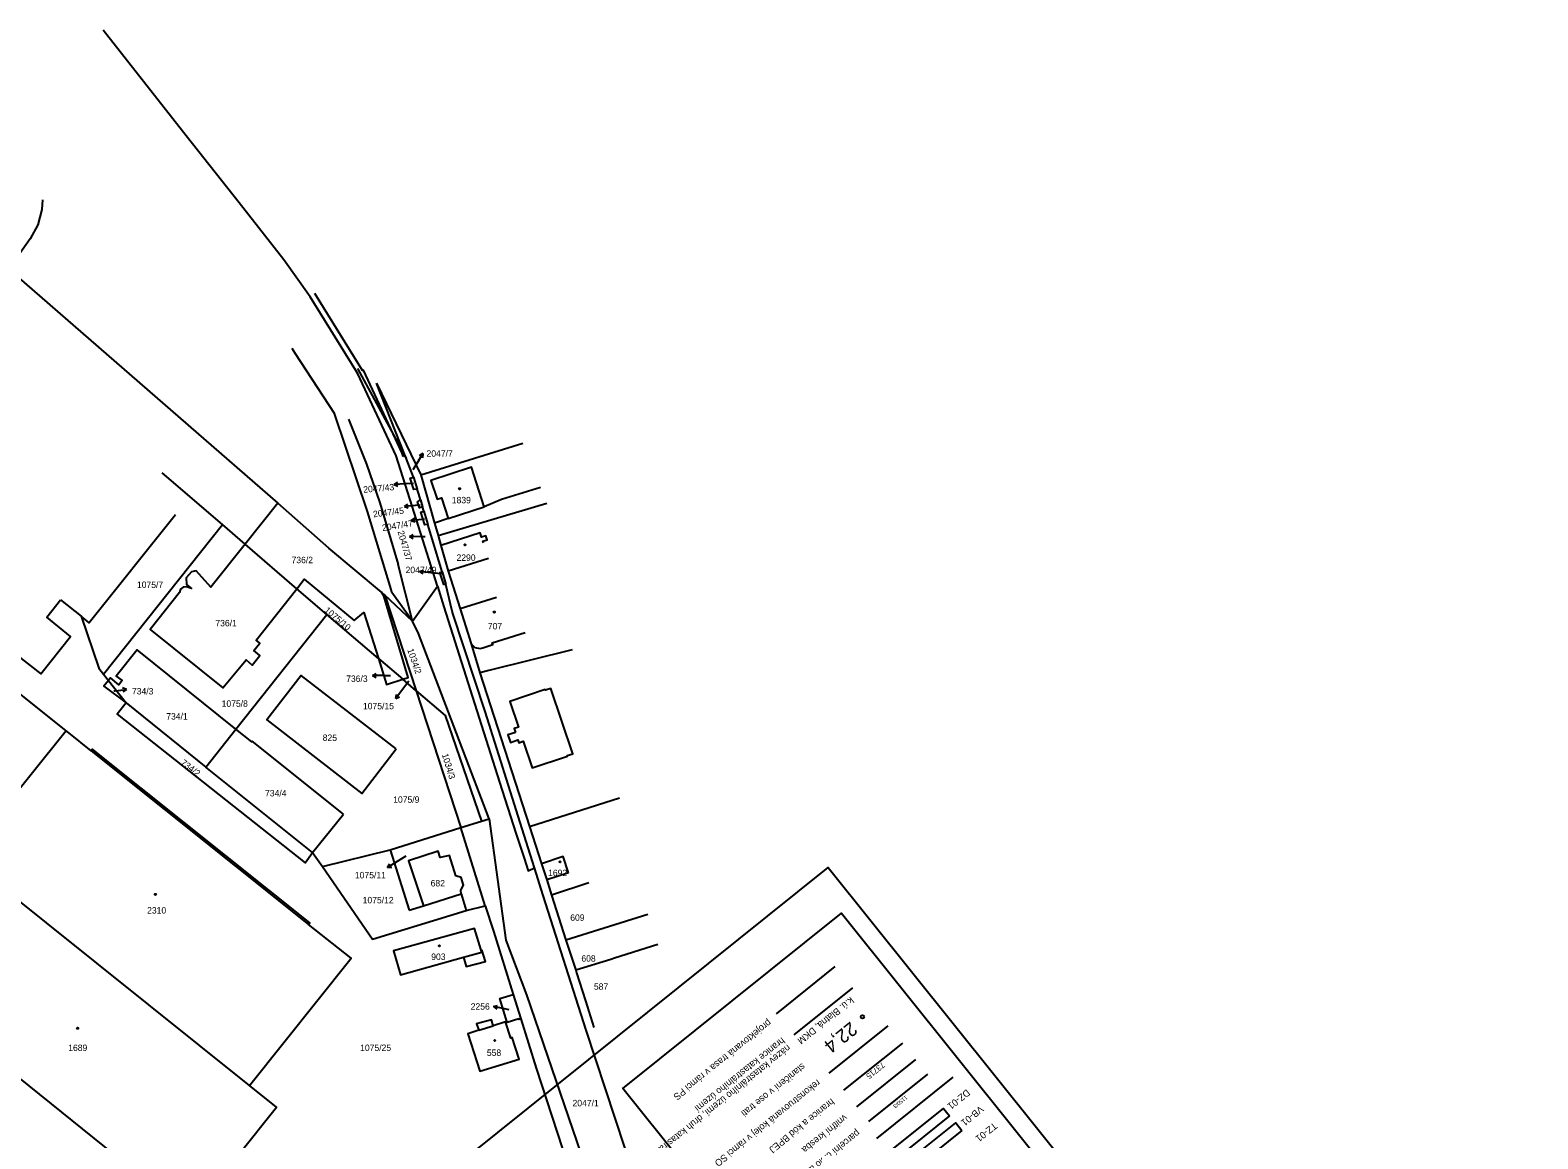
# Model space of a CAD drawing. Extents: x -794765 to -785424, y -1118958 to -1108731.
# Drawn here: x -792337.7 to -791938.1, y -1109579.6 to -1109285.8 of the extents above; entities that cross this region are included whole.
import ezdxf

# ---------------------------------------------------------------- set-up
doc = ezdxf.new("R2010")
doc.units = 0
for name, color, linetype in [('Level 71', 7, 'Continuous'), ('Level 73', 7, 'Continuous'), ('Level 75', 7, 'Continuous'), ('Level 76', 7, 'Continuous'), ('Level 77', 7, 'Continuous'), ('Level 78', 7, 'Continuous'), ('Level 79', 7, 'Continuous'), ('Level 80', 7, 'Continuous'), ('Level 81', 7, 'Continuous'), ('Vrstva 1', 7, 'Continuous'), ('Vrstva 53', 7, 'Continuous')]:
    doc.layers.add(name, color=color, linetype=linetype)

msp = doc.modelspace()

# ---------------------------------------------------------------- linework, layer by layer
at = {"layer": 'Level 71'}
msp.add_lwpolyline([(-791938.08, -1109742.36), (-792598.01, -1110271.46), (-792786.15, -1110036.8), (-792126.22, -1109507.7)], close=True, dxfattribs=at)
at = {"layer": 'Level 73'}
msp.add_circle((-792117.13, -1109547.23), 0.454, dxfattribs=at)
at = {"layer": 'Level 75'}
for p, q in [((-792245.94, -1109379.28), (-792234.17, -1109403.61)), ((-792238.3, -1109398.59), (-792245.94, -1109379.28)), ((-792234.17, -1109403.61), (-792207.13, -1109395.21)), ((-792238.3, -1109398.59), (-792238.83, -1109398.75)), ((-792286.75, -1109416.81), (-792302.73, -1109403.04)), ((-792236.08, -1109404.2), (-792235.11, -1109407.43)), ((-792234.17, -1109403.61), (-792230.53, -1109416.4)), ((-792272.12, -1109411.1), (-792280.76, -1109421.97)), ((-792229.77, -1109433.14), (-792236.48, -1109411.88)), ((-792234.26, -1109410.22), (-792233.7, -1109412.08)), ((-792233.35, -1109413.27), (-792233.7, -1109412.08)), ((-792233.35, -1109413.27), (-792232.3, -1109416.75)), ((-792229.6, -1109419.67), (-792200.76, -1109411.14)), ((-792318.27, -1109456.46), (-792286.75, -1109416.81)), ((-792280.76, -1109421.97), (-792286.75, -1109416.81)), ((-792228.52, -1109429.29), (-792232.3, -1109416.75)), ((-792230.53, -1109416.4), (-792229.6, -1109419.67)), ((-792229.6, -1109419.67), (-792228.84, -1109422.34)), ((-792267.06, -1109433.78), (-792280.76, -1109421.97)), ((-792228.84, -1109422.34), (-792226.9, -1109429.15)), ((-792216.24, -1109425.74), (-792226.9, -1109429.15)), ((-792236.38, -1109442.35), (-792229.77, -1109433.14)), ((-792229.77, -1109433.14), (-792228.05, -1109438.6)), ((-792329.67, -1109436.74), (-792324.22, -1109441.09)), ((-792259.07, -1109440.66), (-792267.06, -1109433.78)), ((-792244.63, -1109434.67), (-792243.68, -1109435.47)), ((-792236.38, -1109442.35), (-792243.68, -1109435.47)), ((-792243.68, -1109435.47), (-792235.42, -1109460.82)), ((-792283.18, -1109471), (-792259.07, -1109440.66)), ((-792245.44, -1109452.28), (-792259.07, -1109440.66)), ((-792220.81, -1109448.38), (-792218.56, -1109456.03)), ((-792245.44, -1109452.28), (-792238.98, -1109457.78)), ((-792194.09, -1109449.98), (-792216.18, -1109455.44)), ((-792328.15, -1109471.45), (-792346.01, -1109457.18)), ((-792318.27, -1109456.46), (-792316.97, -1109458.11)), ((-792216.18, -1109455.44), (-792218.56, -1109456.03)), ((-792218.56, -1109456.03), (-792205.34, -1109496.82)), ((-792316.97, -1109458.11), (-792312.32, -1109464.02)), ((-792235.42, -1109460.82), (-792238.98, -1109457.78)), ((-792235.42, -1109460.82), (-792223.61, -1109497.07)), ((-792312.32, -1109464.02), (-792291.18, -1109481.07)), ((-792328.15, -1109471.45), (-792350.22, -1109498.79)), ((-792291.18, -1109481.07), (-792283.18, -1109471)), ((-792262.87, -1109503.68), (-792291.18, -1109481.07)), ((-792205.34, -1109496.82), (-792181.48, -1109489.21)), ((-792262.87, -1109503.68), (-792254.68, -1109493.51)), ((-792242.33, -1109502.95), (-792223.61, -1109497.07)), ((-792223.61, -1109497.07), (-792218.11, -1109495.38)), ((-792217.14, -1109517.79), (-792223.61, -1109497.07)), ((-792218.11, -1109495.38), (-792216.04, -1109494.77)), ((-792205.34, -1109496.82), (-792202.22, -1109506.7)), ((-792279.6, -1109565.4), (-792355.19, -1109504.95)), ((-792262.87, -1109503.68), (-792260.21, -1109507.41)), ((-792260.21, -1109507.41), (-792242.33, -1109502.95)), ((-792242.33, -1109502.95), (-792237.24, -1109519)), ((-792202.22, -1109506.7), (-792200.82, -1109510.9)), ((-792195, -1109509.05), (-792200.82, -1109510.9)), ((-792233.43, -1109517.79), (-792223.5, -1109514.64)), ((-792223.5, -1109514.64), (-792222.14, -1109519.07)), ((-792237.24, -1109519), (-792233.43, -1109517.79)), ((-792222.14, -1109519.07), (-792217.14, -1109517.79)), ((-792195.72, -1109526.9), (-792193.09, -1109534.9)), ((-792378.05, -1109533.41), (-792295.37, -1109599.83)), ((-792209.71, -1109541.3), (-792207.68, -1109547.79)), ((-792190.54, -1109542.98), (-792188.3, -1109550.06)), ((-792115.42, -1109574.95), (-792099.8, -1109562.43))]:
    msp.add_line(p, q, dxfattribs=at)
for points in [[(-792236.48, -1109411.88), (-792240.72, -1109398.53), (-792250.86, -1109376.87), (-792251.39, -1109375.97), (-792263.5, -1109356.41), (-792270.47, -1109346.66), (-792282.33, -1109331.55), (-792296.35, -1109313.75), (-792318.37, -1109285.78)], [(-792334.51, -1109330.77), (-792334.62, -1109333.3), (-792335.73, -1109337.38), (-792337.75, -1109341.11), (-792341.55, -1109346.47), (-792343.43, -1109349.12), (-792272.12, -1109411.1)], [(-792238.83, -1109398.75), (-792239.12, -1109397.86), (-792249.38, -1109375.9), (-792249.66, -1109375.96), (-792262.25, -1109355.54)], [(-792236.38, -1109442.35), (-792241.83, -1109434.76), (-792242.07, -1109433.96), (-792248.3, -1109413.31), (-792257.02, -1109387.35), (-792267.42, -1109371.57), (-792268.26, -1109370.15)], [(-792236.08, -1109404.2), (-792238.06, -1109399.2), (-792238.3, -1109398.59)], [(-792202.43, -1109406.96), (-792212.83, -1109410.13), (-792217.36, -1109412.06), (-792220.79, -1109401.54), (-792231.5, -1109405.07), (-792229.86, -1109410.05), (-792228.71, -1109409.7), (-792226.91, -1109415.21), (-792230.53, -1109416.4)], [(-792235.11, -1109407.43), (-792236.03, -1109407.52), (-792236.97, -1109404.53), (-792236.08, -1109404.2)], [(-792234.26, -1109410.22), (-792234.71, -1109408.75), (-792235.11, -1109407.43)], [(-792244.63, -1109434.67), (-792258.54, -1109423), (-792272.12, -1109411.1)], [(-792233.7, -1109412.08), (-792234.52, -1109412.34), (-792235.03, -1109410.72), (-792234.26, -1109410.22)], [(-792232.3, -1109416.75), (-792233.09, -1109416.85), (-792234.14, -1109413.53), (-792233.35, -1109413.27)], [(-792299.18, -1109414.18), (-792322.06, -1109442.82), (-792324.22, -1109441.09)], [(-792217.55, -1109421.66), (-792217.7, -1109421.2), (-792216.6, -1109420.85), (-792216.96, -1109419.73), (-792218.06, -1109420.09), (-792218.41, -1109419), (-792228.84, -1109422.34)], [(-792280.76, -1109421.97), (-792289.81, -1109433.34), (-792293.7, -1109429.04), (-792295.01, -1109429.27), (-792296.35, -1109430.89), (-792296.29, -1109432.67), (-792294.98, -1109433.75), (-792296.26, -1109433.28), (-792297.14, -1109433.34), (-792297.85, -1109433.91), (-792298.14, -1109434.81), (-792305.89, -1109444.59), (-792286.66, -1109460.05), (-792280.52, -1109452.67), (-792278.92, -1109454), (-792276.86, -1109451.51), (-792278.46, -1109450.19), (-792276.83, -1109448.23), (-792277.84, -1109447.42), (-792267.06, -1109433.78)], [(-792227.59, -1109432.68), (-792228.11, -1109432.7), (-792229.13, -1109429.49), (-792228.52, -1109429.29)], [(-792228.52, -1109429.29), (-792228.07, -1109430.77), (-792227.59, -1109432.68)], [(-792226.9, -1109429.15), (-792223.72, -1109439.13), (-792220.81, -1109448.38)], [(-792267.06, -1109433.78), (-792265.08, -1109431.27), (-792251.85, -1109442.17), (-792249.33, -1109440.1), (-792245.44, -1109452.28)], [(-792204.07, -1109507.78), (-792207.35, -1109497.45), (-792217.13, -1109466.3), (-792225.67, -1109440.37), (-792225.83, -1109439.74), (-792227.59, -1109432.68)], [(-792346.01, -1109457.18), (-792341.33, -1109451.32), (-792334.95, -1109456.33), (-792327.06, -1109446.44), (-792333.34, -1109441.33), (-792329.67, -1109436.74)], [(-792238.98, -1109457.78), (-792237.53, -1109457.31), (-792243.95, -1109435.69), (-792244.63, -1109434.67)], [(-792324.22, -1109441.09), (-792319.52, -1109454.87), (-792318.27, -1109456.46)], [(-792228.05, -1109438.6), (-792221.1, -1109460.59), (-792213.33, -1109485.05), (-792208.98, -1109498.53), (-792206.82, -1109505.15), (-792205.71, -1109508.55), (-792204.07, -1109507.78)], [(-792216.04, -1109494.77), (-792234.81, -1109445.64), (-792236.38, -1109442.35)], [(-792220.81, -1109448.38), (-792219.9, -1109449.36), (-792218.42, -1109449.63), (-792217.76, -1109449.42), (-792215.11, -1109448.58), (-792215.24, -1109448.15), (-792206.5, -1109445.38)], [(-792283.18, -1109471), (-792309.4, -1109449.94), (-792314.92, -1109456.94), (-792313.38, -1109458.14), (-792314.26, -1109459.26), (-792316.4, -1109457.43), (-792316.97, -1109458.11)], [(-792245.44, -1109452.28), (-792243.24, -1109459.17), (-792238.98, -1109457.78)], [(-792240.71, -1109476.24), (-792265.9, -1109456.76), (-792275.02, -1109468.52), (-792249.86, -1109488.05), (-792240.71, -1109476.24)], [(-792316.97, -1109458.11), (-792318.18, -1109459.57), (-792312.32, -1109464.02)], [(-792235.42, -1109460.82), (-792227.73, -1109467.37), (-792218.11, -1109495.38)], [(-792209.1, -1109471.85), (-792211.1, -1109472.52), (-792210.43, -1109474.51), (-792208.44, -1109473.84), (-792208.19, -1109474.6), (-792207.03, -1109474.22), (-792204.68, -1109481.25), (-792195.32, -1109478.16), (-792195.37, -1109478.02), (-792193.91, -1109477.54), (-792199.75, -1109460.2), (-792201.16, -1109460.67), (-792201.21, -1109460.53), (-792210.55, -1109463.67), (-792208.28, -1109470.47), (-792209.44, -1109470.85), (-792209.1, -1109471.85)], [(-792312.32, -1109464.02), (-792314.7, -1109467), (-792264.82, -1109506.43), (-792262.87, -1109503.68)], [(-792279.6, -1109565.4), (-792252.67, -1109531.71), (-792263.92, -1109522.73), (-792263.58, -1109522.3), (-792319.23, -1109477.86), (-792321.23, -1109476.26), (-792321.58, -1109476.7), (-792327.49, -1109471.98), (-792328.15, -1109471.45)], [(-792254.68, -1109493.51), (-792278.86, -1109474.2), (-792278.99, -1109474.36), (-792283.18, -1109471)], [(-792216.04, -1109494.77), (-792211.63, -1109526.92), (-792206.15, -1109541.38), (-792188.4, -1109593.25), (-792177.58, -1109617.9), (-792162.42, -1109637.81), (-792158.94, -1109642.01), (-792160.24, -1109643.3), (-792162, -1109644.38)], [(-792223.5, -1109514.64), (-792223.53, -1109513.66), (-792222.86, -1109512.32), (-792223.5, -1109510.33), (-792224.86, -1109509.85), (-792226.61, -1109504.52), (-792229.04, -1109504.98), (-792229.56, -1109503.37), (-792237.41, -1109505.9), (-792233.43, -1109517.79)], [(-792195, -1109509.05), (-792196.47, -1109504.73), (-792202.22, -1109506.7)], [(-792260.21, -1109507.41), (-792246.98, -1109526.69), (-792222.14, -1109519.07)], [(-792153.37, -1109630.69), (-792168.6, -1109611.32), (-792177.54, -1109589.6), (-792190.39, -1109550.74), (-792201.74, -1109515.1), (-792204.07, -1109507.78)], [(-792200.82, -1109510.9), (-792199.56, -1109514.95), (-792195.72, -1109526.9)], [(-792217.14, -1109517.79), (-792214.92, -1109524.55), (-792209.71, -1109541.3)], [(-792173.97, -1109520.08), (-792185.62, -1109523.73), (-792195.72, -1109526.9)], [(-792218.05, -1109529.51), (-792218.22, -1109529.57), (-792219.94, -1109523.79), (-792241.42, -1109529.73), (-792239.61, -1109536.1), (-792222.84, -1109531.45), (-792222.17, -1109533.89), (-792217.04, -1109532.53), (-792218.05, -1109529.51)], [(-792171.33, -1109528.08), (-792182.81, -1109531.68), (-792183.84, -1109532), (-792193.09, -1109534.9)], [(-792193.09, -1109534.9), (-792192.87, -1109535.59), (-792190.54, -1109542.98)], [(-792207.68, -1109547.79), (-792208.17, -1109547.94), (-792208.22, -1109547.8), (-792211.26, -1109548.75), (-792213.24, -1109542.41), (-792209.71, -1109541.3)], [(-792214.99, -1109549.58), (-792215.48, -1109548.01), (-792219.45, -1109549.11), (-792218.77, -1109550.78), (-792221.75, -1109551.71), (-792218.55, -1109561.63), (-792208.1, -1109558.47), (-792209.93, -1109552.72), (-792210.36, -1109552.86), (-792211.71, -1109548.55), (-792214.99, -1109549.58)], [(-792207.68, -1109547.79), (-792203.58, -1109560.85), (-792192.49, -1109594.88), (-792186.8, -1109608.25)], [(-792292.8, -1109596.62), (-792272.41, -1109571.15), (-792279.6, -1109565.4)]]:
    msp.add_lwpolyline(points, dxfattribs=at)
at = {"layer": 'Level 77'}
for p, q in [((-792250.99, -1109375.41), (-792238.06, -1109399.2)), ((-792253.33, -1109388.9), (-792248.55, -1109400.75)), ((-792248.55, -1109400.75), (-792245.02, -1109411.04)), ((-792245.02, -1109411.04), (-792240.17, -1109427.35)), ((-792226.91, -1109415.21), (-792217.36, -1109412.06)), ((-792236.38, -1109442.35), (-792240.17, -1109427.35)), ((-792214.11, -1109436.11), (-792223.72, -1109439.13)), ((-792321.58, -1109476.7), (-792263.92, -1109522.73)), ((-792189.64, -1109511.71), (-792199.56, -1109514.95)), ((-792222.84, -1109531.45), (-792218.05, -1109530.13)), ((-792218.05, -1109530.13), (-792218.22, -1109529.57)), ((-792218.77, -1109550.78), (-792214.99, -1109549.58)), ((-792118.56, -1109571.04), (-792102.94, -1109558.52))]:
    msp.add_line(p, q, dxfattribs=at)
at = {"layer": 'Level 78'}
msp.add_line((-792135.25, -1109552.04), (-792119.64, -1109539.52), dxfattribs=at)
at = {"layer": 'Level 79'}
for centre in [(-792223.9, -1109407.29), (-792222.49, -1109422.15), (-792214.71, -1109439.98), (-792197.27, -1109506.15), (-792304.53, -1109514.77), (-792229.27, -1109528.41), (-792325.15, -1109550.24), (-792214.56, -1109553.49)]:
    msp.add_circle(centre, 0.175, dxfattribs=at)
at = {"layer": 'Level 80'}
for p, q in [((-792236.19, -1109402.19), (-792235.19, -1109400.52)), ((-792235.19, -1109400.52), (-792233.64, -1109397.95)), ((-792233.64, -1109397.95), (-792234.59, -1109398.55)), ((-792233.64, -1109397.95), (-792233.73, -1109399.06)), ((-792241.28, -1109406.14), (-792240.3, -1109405.58)), ((-792238.28, -1109405.98), (-792241.28, -1109406.14)), ((-792241.28, -1109406.14), (-792240.25, -1109406.58)), ((-792236.16, -1109405.88), (-792238.28, -1109405.98)), ((-792238.55, -1109411.98), (-792237.6, -1109411.4)), ((-792235.56, -1109411.72), (-792238.55, -1109411.98)), ((-792238.55, -1109411.98), (-792237.51, -1109412.39)), ((-792234.36, -1109411.63), (-792235.56, -1109411.72)), ((-792236.7, -1109415.69), (-792235.75, -1109415.1)), ((-792233.71, -1109415.43), (-792236.7, -1109415.69)), ((-792236.7, -1109415.69), (-792235.66, -1109416.1)), ((-792233.2, -1109415.38), (-792233.71, -1109415.43)), ((-792237.19, -1109419.91), (-792236.17, -1109419.44)), ((-792234.19, -1109420.01), (-792237.19, -1109419.91)), ((-792237.19, -1109419.91), (-792236.21, -1109420.44)), ((-792233.06, -1109420.05), (-792234.19, -1109420.01)), ((-792234.56, -1109429.23), (-792233.51, -1109428.83)), ((-792231.57, -1109429.54), (-792234.56, -1109429.23)), ((-792234.56, -1109429.23), (-792233.61, -1109429.83)), ((-792228.69, -1109429.83), (-792231.57, -1109429.54)), ((-792247.03, -1109456.78), (-792246.03, -1109456.28)), ((-792244.03, -1109456.78), (-792247.03, -1109456.78)), ((-792247.03, -1109456.78), (-792246.03, -1109457.28)), ((-792244.03, -1109456.78), (-792242.21, -1109456.78)), ((-792315.56, -1109460.84), (-792315.2, -1109460.8)), ((-792315.2, -1109460.8), (-792312.21, -1109460.49)), ((-792312.21, -1109460.49), (-792313.26, -1109460.09)), ((-792312.21, -1109460.49), (-792313.16, -1109461.09)), ((-792239.03, -1109460.51), (-792240.84, -1109462.91)), ((-792237.33, -1109458.25), (-792239.03, -1109460.51)), ((-792240.84, -1109462.91), (-792240.63, -1109461.81)), ((-792240.84, -1109462.91), (-792239.83, -1109462.41)), ((-792238.16, -1109504.63), (-792240.44, -1109506.08)), ((-792240.44, -1109506.08), (-792242.98, -1109507.67)), ((-792242.98, -1109507.67), (-792242.4, -1109506.72)), ((-792242.98, -1109507.67), (-792241.87, -1109507.56)), ((-792214.95, -1109544.47), (-792213.86, -1109544.18)), ((-792212.01, -1109545.09), (-792214.95, -1109544.47)), ((-792214.95, -1109544.47), (-792214.07, -1109545.16)), ((-792210.72, -1109545.36), (-792212.01, -1109545.09))]:
    msp.add_line(p, q, dxfattribs=at)
at = {"layer": 'Level 81'}
msp.add_line((-792122.04, -1109566.69), (-792106.43, -1109554.17), dxfattribs=at)
at = {"layer": 'Vrstva 1'}
for p, q in [((-792139.93, -1109546.4), (-792124.32, -1109533.88)), ((-792110.39, -1109549.65), (-792126.01, -1109562.16))]:
    msp.add_line(p, q, dxfattribs=at)
for points in [[(-792061.15, -1109596.53), (-792119.1, -1109642.98), (-792180.64, -1109566.22), (-792122.7, -1109519.77)], [(-792094.08, -1109573.48), (-792108.1, -1109584.73), (-792109.68, -1109582.76), (-792095.66, -1109571.51)], [(-792090.74, -1109577.36), (-792104.82, -1109588.65), (-792106.48, -1109586.58), (-792092.4, -1109575.29)]]:
    msp.add_lwpolyline(points, close=True, dxfattribs=at)
at = {"layer": 'Vrstva 53'}
msp.add_line((-792093.14, -1109563.25), (-792113.4, -1109579.49), dxfattribs=at)

# ---------------------------------------------------------------- texts
at = {"layer": 'Level 73'}
msp.add_text('22,4', height=3.63, rotation=218.721, dxfattribs=at).set_placement((-792120.3, -1109548.35))
at = {"layer": 'Level 76'}
for s, p in [('2047/7', (-792232.66, -1109398.79)), ('1839', (-792225.97, -1109411.15)), ('736/2', (-792268.45, -1109427.02)), ('2290', (-792224.72, -1109426.4)), ('2047/49', (-792238.22, -1109429.66)), ('1075/7', (-792309.43, -1109433.58)), ('736/1', (-792288.64, -1109443.75)), ('707', (-792216.42, -1109444.55)), ('736/3', (-792253.97, -1109458.48)), ('734/3', (-792310.75, -1109461.8)), ('1075/8', (-792286.98, -1109465.08)), ('1075/15', (-792249.52, -1109465.73)), ('734/1', (-792301.66, -1109468.46)), ('825', (-792260.19, -1109474.12)), ('734/4', (-792275.48, -1109488.83)), ('1075/9', (-792241.5, -1109490.52)), ('1075/11', (-792251.65, -1109510.52)), ('1692', (-792200.44, -1109509.94)), ('682', (-792231.58, -1109512.67)), ('1075/12', (-792249.6, -1109517.15)), ('2310', (-792306.74, -1109519.86)), ('609', (-792194.57, -1109521.79)), ('903', (-792231.42, -1109532.15)), ('608', (-792191.62, -1109532.61)), ('587', (-792188.3, -1109540.06)), ('2256', (-792220.96, -1109545.33)), ('1689', (-792327.65, -1109556.29)), ('1075/25', (-792250.27, -1109556.27)), ('558', (-792216.67, -1109557.58)), ('2047/1', (-792193.96, -1109570.93))]:
    msp.add_text(s, height=1.7, dxfattribs=at).set_placement(p)
for s, height, rotation, p in [('2047/43', 1.7, 5, (-792249.36, -1109408.37)), ('2047/45', 1.7, 7, (-792246.73, -1109414.89)), ('2047/47', 1.7, 9, (-792244.3, -1109418.53)), ('2047/37', 1.7, 286, (-792240.35, -1109418.66)), ('1075/10', 1.7, 320, (-792259.91, -1109439.73)), ('1034/2', 1.7, 289, (-792237.8, -1109449.96)), ('1034/3', 1.7, 287, (-792228.62, -1109477.74)), ('734/2', 1.7, 323, (-792297.98, -1109480.22)), ('1150/3', 1.028, 218.721, (-792105.67, -1109568.01))]:
    msp.add_text(s, height=height, rotation=rotation, dxfattribs=at).set_placement(p)
at = {"layer": 'Level 78'}
msp.add_text('k.ú. Blatná, DKM', height=1.815, rotation=218.721, dxfattribs=at).set_placement((-792120.3, -1109541.83))
at = {"layer": 'Vrstva 1'}
for s, height, p in [('projektovaná trasa v rámci PS', 1.815, (-792142.11, -1109547.8)), ('hranice katastrálního území', 1.815, (-792138.54, -1109552.54)), ('název katastrálního území, druh katastrální mapy', 1.815, (-792137.02, -1109554.45)), ('staničení v ose trati', 1.815, (-792133.11, -1109559.4)), ('73715', 1.513, (-792111.9, -1109559.13)), ('rekonstruovaná kolej v rámci SO', 1.815, (-792129.12, -1109563.71)), ('hranice a kód BPEJ', 1.815, (-792125.42, -1109568.73)), ('DZ-01', 1.815, (-792089.5, -1109566.3)), ('vnitřní kresba', 1.815, (-792122, -1109572.98)), ('VB-01', 1.815, (-792085.91, -1109570.67)), ('parcelní číslo a hranice parcel', 1.815, (-792118.62, -1109577.03)), ('TZ-01', 1.815, (-792082.29, -1109575.08))]:
    msp.add_text(s, height=height, rotation=218.721, dxfattribs=at).set_placement(p)

doc.saveas('drawing.dxf')
